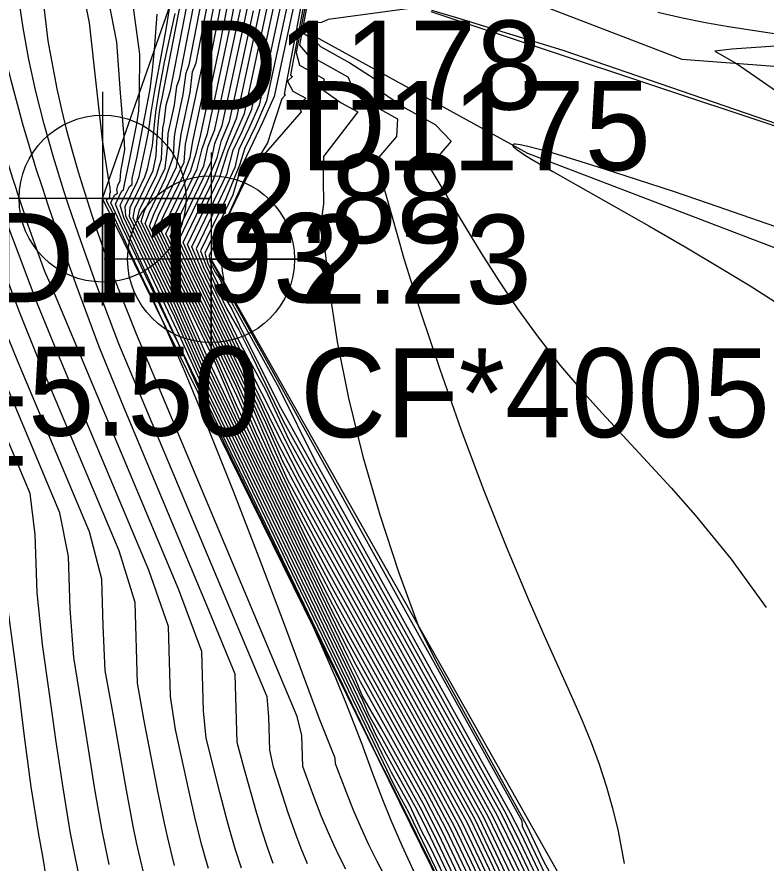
# Model space of a CAD drawing. Extents: x 2356077 to 2359823, y 225951 to 227822.
# Drawn here: x 2357565.5 to 2357586.54, y 226664.1 to 226687.86 of the extents above; entities that cross this region are included whole.
import ezdxf

# ---------------------------------------------------------------- set-up
doc = ezdxf.new("R2010")
doc.units = 0
for name, color, linetype in [('DTM Contours Major', 7, 'Continuous'), ('DTM Contours Minor', 7, 'Continuous'), ('Exist DTM Breakline', 7, 'Continuous'), ('Exist DTM Breakline Cogo Comment', 7, 'Continuous'), ('Exist DTM Breakline Cogo Elevation', 7, 'Continuous'), ('Exist DTM Breakline Cogo Number', 7, 'Continuous'), ('Exist DTM Breakline Cogo Point CELL', 7, 'Continuous'), ('Exist DTM Breakline Underwater', 7, 'Continuous'), ('Exist DTM Breakline Underwater Cogo Elevation', 7, 'Continuous'), ('Exist DTM Breakline Underwater Cogo Number', 7, 'Continuous'), ('Exist DTM Breakline Underwater Cogo Point CELL', 7, 'Continuous'), ('Exist DTM Drainline', 7, 'Continuous'), ('Exist DTM Drainline Cogo Number', 7, 'Continuous'), ('Exist DTM Regular Point Underwater Cogo Elevation', 7, 'Continuous'), ('Exist DTM Regular Point Underwater Cogo Number', 7, 'Continuous'), ('PH Exist DTM Breakline', 7, 'Continuous')]:
    doc.layers.add(name, color=color, linetype=linetype)

msp = doc.modelspace()

# ---------------------------------------------------------------- linework, layer by layer
at = {"layer": 'DTM Contours Major'}
for points in [[(2357587.283, 226646.619), (2357586.301, 226648.49), (2357585.3, 226650.431), (2357584.11, 226652.772), (2357582.954, 226655.134), (2357578.136, 226665.253), (2357577.353, 226666.681), (2357574.206, 226672.352), (2357573.453, 226673.768), (2357572.784, 226675.155), (2357572.188, 226676.498), (2357571.625, 226677.733), (2357569.683, 226681.769), (2357570.56, 226683.59), (2357570.701, 226684.159), (2357570.852, 226684.584), (2357571.419, 226687.224), (2357571.53, 226687.769), (2357572.697, 226693.772)], [(2357586.95, 226645.461), (2357585.602, 226648.17), (2357584.201, 226651.086), (2357577.555, 226665.045), (2357577.038, 226666.028), (2357575.018, 226669.669), (2357574.595, 226670.494), (2357571.813, 226676.267), (2357570.977, 226678.023), (2357570.067, 226680.064), (2357569.103, 226682.063), (2357569.221, 226682.38), (2357569.676, 226683.325), (2357569.902, 226683.942), (2357569.923, 226684.496), (2357569.956, 226684.675), (2357570.171, 226685.677), (2357570.257, 226686.291), (2357570.336, 226686.518), (2357571.45, 226692.245)], [(2357573.853, 226690.145), (2357573.004, 226685.691), (2357573.044, 226685.669), (2357572.946, 226685.556), (2357572.745, 226684.956), (2357572.544, 226684.327), (2357571.988, 226683.417), (2357570.899, 226681.156), (2357570.924, 226680.996), (2357571.07, 226680.693), (2357571.196, 226680.511), (2357571.364, 226680.15), (2357572.862, 226677.443), (2357573.901, 226675.343), (2357579.358, 226665.508), (2357579.653, 226664.923), (2357580.875, 226662.356), (2357581.37, 226661.361), (2357589.151, 226647.152)], [(2357587.673, 226647.814), (2357586.262, 226650.418), (2357584.884, 226653.001), (2357583.549, 226655.533), (2357582.612, 226657.322), (2357581.738, 226659.114), (2357579.484, 226663.85), (2357578.74, 226665.401), (2357573.45, 226674.935), (2357572.717, 226676.37), (2357570.624, 226680.714), (2357570.292, 226681.466), (2357571.203, 226683.356), (2357571.432, 226684.106), (2357571.634, 226684.553), (2357571.889, 226685.152), (2357572.769, 226689.257)], [(2357574.743, 226663.93), (2357574.572, 226664.253), (2357574.409, 226664.588), (2357574.25, 226664.942), (2357574.051, 226665.423), (2357573.842, 226665.962), (2357573.534, 226666.804), (2357573.508, 226667.682), (2357573.371, 226668.209), (2357568.857, 226678.954), (2357568.155, 226680.716), (2357567.785, 226681.774), (2357567.612, 226682.287), (2357567.415, 226682.897), (2357567.232, 226683.496), (2357567.061, 226684.086), (2357566.903, 226684.672), (2357566.759, 226685.256), (2357566.628, 226685.839), (2357566.38, 226687.187), (2357566.218, 226688.55)], [(2357579.088, 226660.396), (2357577.137, 226664.494), (2357576.878, 226664.98), (2357576.538, 226665.709), (2357576.019, 226666.644), (2357575.766, 226667.143), (2357575.649, 226667.402), (2357570.858, 226677.345), (2357569.938, 226679.426), (2357568.565, 226682.277), (2357568.542, 226682.539), (2357568.876, 226683.232), (2357568.937, 226683.381), (2357569.133, 226684.292), (2357569.195, 226684.623), (2357569.27, 226685.179), (2357569.365, 226685.739), (2357569.585, 226686.896), (2357569.695, 226687.509), (2357569.796, 226688.155)], [(2357583.504, 226687.997), (2357584.192, 226687.834), (2357584.842, 226687.705), (2357585.489, 226687.593), (2357587.386, 226687.3)], [(2357569.931, 226664.031), (2357569.833, 226664.412), (2357569.738, 226664.807), (2357569.645, 226665.218), (2357569.46, 226666.116), (2357569.079, 226668.089), (2357568.888, 226669.146), (2357568.822, 226671.413), (2357568.373, 226672.863), (2357566.083, 226678.313), (2357565.569, 226679.599), (2357564.729, 226681.81), (2357564.462, 226682.537), (2357564.202, 226683.264), (2357563.953, 226683.992), (2357563.539, 226685.299), (2357563.17, 226686.606), (2357562.855, 226687.902)], [(2357587.522, 226681.726), (2357584.922, 226682.621), (2357583.915, 226682.962), (2357582.933, 226683.288), (2357582.008, 226683.588), (2357581.175, 226683.849), (2357580.467, 226684.06), (2357579.849, 226684.224), (2357579.64, 226684.268), (2357579.509, 226684.284), (2357579.466, 226684.284), (2357579.438, 226684.277), (2357579.426, 226684.263), (2357579.43, 226684.242), (2357579.45, 226684.215), (2357579.538, 226684.139), (2357579.761, 226683.988), (2357579.956, 226683.867), (2357580.557, 226683.516), (2357583.249, 226681.994), (2357584.319, 226681.375), (2357585.414, 226680.723), (2357586.093, 226680.305), (2357586.765, 226679.881)]]:
    msp.add_lwpolyline(points, dxfattribs=at)
at = {"layer": 'DTM Contours Minor'}
for points in [[(2357587.084, 226645.9), (2357586.311, 226647.416), (2357585.013, 226650.004), (2357583.697, 226652.715), (2357577.788, 226665.126), (2357577.168, 226666.281), (2357574.658, 226670.805), (2357574.106, 226671.87), (2357572.483, 226675.237), (2357571.668, 226676.954), (2357570.995, 226678.498), (2357569.336, 226681.941), (2357569.49, 226682.31), (2357570.197, 226683.778), (2357570.239, 226684.289), (2357570.698, 226686.425), (2357572.321, 226694.772)], [(2357586.831, 226646.748), (2357585.979, 226648.413), (2357584.714, 226650.926), (2357583.448, 226653.524), (2357577.903, 226665.172), (2357577.23, 226666.414), (2357574.505, 226671.325), (2357573.881, 226672.517), (2357572.35, 226675.694), (2357571.68, 226677.222), (2357570.987, 226678.696), (2357569.45, 226681.886), (2357569.626, 226682.279), (2357570.188, 226683.447), (2357570.37, 226683.911), (2357570.44, 226684.374), (2357570.938, 226686.687), (2357572.443, 226694.422)], [(2357575.948, 226663.522), (2357575.619, 226664.144), (2357575.388, 226664.609), (2357575.166, 226665.09), (2357574.947, 226665.6), (2357574.698, 226666.224), (2357574.447, 226666.883), (2357574.442, 226667.046), (2357573.986, 226668.165), (2357572.985, 226670.867), (2357572.303, 226672.669), (2357571.591, 226674.511), (2357570.884, 226676.29), (2357570.219, 226677.904), (2357569.632, 226679.252), (2357569.363, 226679.832), (2357568.912, 226680.761), (2357568.726, 226681.153), (2357568.563, 226681.526), (2357568.253, 226682.2), (2357568.192, 226682.356), (2357568.014, 226682.698), (2357568.033, 226682.738), (2357568.108, 226682.795), (2357568.108, 226682.894), (2357568.133, 226682.94), (2357568.121, 226683.07), (2357568.085, 226683.264), (2357567.905, 226684.411), (2357567.751, 226685.827), (2357567.537, 226687.696), (2357566.271, 226694.158)], [(2357576.859, 226663.418), (2357576.324, 226664.581), (2357576.013, 226665.296), (2357575.778, 226665.874), (2357575.491, 226666.632), (2357575.187, 226667.457), (2357574.978, 226668.008), (2357574.741, 226668.61), (2357574.468, 226669.272), (2357574.153, 226670.001), (2357573.79, 226670.805), (2357573.111, 226672.232), (2357571.544, 226675.436), (2357570.76, 226677.079), (2357570.046, 226678.659), (2357568.466, 226681.94), (2357568.135, 226682.636), (2357568.24, 226682.854), (2357568.324, 226682.912), (2357568.309, 226683.014), (2357568.332, 226683.122), (2357568.405, 226683.264), (2357568.416, 226683.521), (2357568.534, 226684.129), (2357568.512, 226684.487), (2357568.411, 226685.727), (2357568.31, 226687.155), (2357566.9, 226694.353)], [(2357586.634, 226646.433), (2357585.309, 226649.087), (2357583.946, 226651.908), (2357577.676, 226665.076), (2357577.106, 226666.149), (2357574.82, 226670.269), (2357574.338, 226671.207), (2357571.746, 226676.586), (2357571.052, 226678.2), (2357569.226, 226681.989), (2357569.353, 226682.34), (2357569.985, 226683.653), (2357570.057, 226684.136), (2357570.116, 226684.567), (2357570.367, 226685.739), (2357570.429, 226686.321), (2357570.537, 226686.57), (2357571.944, 226693.81)], [(2357587.252, 226644.505), (2357585.895, 226647.242), (2357577.446, 226664.989), (2357576.975, 226665.897), (2357575.151, 226669.185), (2357574.803, 226669.882), (2357570.926, 226677.927), (2357570.014, 226679.992), (2357568.991, 226682.116), (2357569.085, 226682.412), (2357569.665, 226683.616), (2357569.734, 226684.166), (2357569.754, 226684.59), (2357569.925, 226685.386), (2357569.997, 226685.913), (2357570.07, 226686.125), (2357571.044, 226691.138)], [(2357587.54, 226643.568), (2357586.306, 226646.093), (2357577.334, 226664.937), (2357576.91, 226665.769), (2357575.736, 226667.886), (2357575.202, 226668.807), (2357575.013, 226669.264), (2357570.888, 226677.825), (2357569.964, 226679.916), (2357568.879, 226682.168), (2357568.949, 226682.443), (2357569.419, 226683.418), (2357569.566, 226683.865), (2357569.578, 226684.317), (2357569.603, 226684.738), (2357569.638, 226684.903), (2357569.695, 226685.383), (2357569.817, 226685.801), (2357570.662, 226690.147)], [(2357573.528, 226690.225), (2357572.514, 226685.503), (2357572.211, 226684.81), (2357571.904, 226684.172), (2357571.754, 226683.7), (2357571.367, 226682.755), (2357570.66, 226681.288), (2357570.803, 226680.885), (2357571.388, 226679.672), (2357571.735, 226679.072), (2357572.088, 226678.357), (2357572.99, 226676.497), (2357579.108, 226665.47), (2357579.581, 226664.503), (2357581.661, 226660.134), (2357582.46, 226658.604), (2357584.001, 226655.744), (2357589.067, 226646.485)], [(2357573.272, 226689.886), (2357572.306, 226685.385), (2357572.019, 226684.724), (2357571.736, 226684.136), (2357571.621, 226683.627), (2357571.203, 226682.729), (2357570.538, 226681.348), (2357570.743, 226680.829), (2357571.782, 226678.673), (2357572.484, 226677.391), (2357573.142, 226675.979), (2357578.984, 226665.449), (2357579.547, 226664.288), (2357582.016, 226659.102), (2357584.298, 226654.829), (2357585.841, 226651.968), (2357587.466, 226649)], [(2357587.562, 226648.415), (2357586.05, 226651.192), (2357584.592, 226653.915), (2357582.315, 226658.215), (2357581.496, 226659.909), (2357579.515, 226664.071), (2357578.861, 226665.426), (2357573.296, 226675.458), (2357572.598, 226676.876), (2357571.962, 226678.12), (2357570.683, 226680.772), (2357570.415, 226681.407), (2357571.403, 226683.459), (2357571.576, 226684.118), (2357571.826, 226684.638), (2357572.097, 226685.268), (2357573.019, 226689.566)], [(2357573.705, 226688.988), (2357573.266, 226686.684), (2357573.182, 226686.223), (2357573.24, 226686.191), (2357573.1, 226686.06), (2357573.252, 226685.775), (2357573.615, 226685.574), (2357573.405, 226685.378), (2357573.481, 226685.19), (2357572.492, 226684.052), (2357571.966, 226683.476), (2357571.448, 226682.315), (2357571.244, 226681.71), (2357571.231, 226681.47), (2357571.231, 226681.227), (2357571.244, 226680.977), (2357571.271, 226680.722), (2357571.31, 226680.458), (2357570.945, 226681.047), (2357570.994, 226680.943), (2357579.683, 226665.283), (2357579.69, 226665.13), (2357580.514, 226663.4)], [(2357569.071, 226663.804), (2357568.965, 226664.232), (2357568.864, 226664.676), (2357568.767, 226665.137), (2357568.575, 226666.143), (2357568.194, 226668.338), (2357567.984, 226669.504), (2357567.925, 226670.757), (2357567.887, 226672.07), (2357567.539, 226673.398), (2357565.508, 226678.232), (2357565.044, 226679.38), (2357564.161, 226681.696), (2357563.877, 226682.459), (2357563.583, 226683.09), (2357563.338, 226683.988), (2357562.949, 226685.208), (2357562.599, 226686.43), (2357562.295, 226687.645), (2357562.044, 226688.843)], [(2357571.805, 226663.952), (2357571.63, 226664.496), (2357571.461, 226665.083), (2357571.377, 226665.395), (2357571.201, 226666.078), (2357570.821, 226667.603), (2357570.741, 226668.368), (2357570.693, 226670.037), (2357570.048, 226671.771), (2357566.506, 226680.202), (2357566.286, 226680.715), (2357566.051, 226681.358), (2357565.821, 226682.013), (2357565.6, 226682.667), (2357565.386, 226683.324), (2357565.183, 226683.983), (2357564.741, 226685.571), (2357564.374, 226687.174), (2357564.1, 226688.782)], [(2357568.094, 226664.055), (2357567.986, 226664.548), (2357567.884, 226665.06), (2357567.687, 226666.175), (2357567.499, 226667.358), (2357567.307, 226668.594), (2357567.102, 226669.866), (2357566.995, 226671.241), (2357566.953, 226672.708), (2357566.705, 226673.935), (2357564.507, 226679.167), (2357563.585, 226681.574), (2357563.286, 226682.369), (2357562.955, 226683.008), (2357562.709, 226683.936), (2357562.351, 226685.102), (2357562.02, 226686.247), (2357561.729, 226687.387), (2357561.483, 226688.517)], [(2357586.57, 226647.613), (2357585.642, 226649.419), (2357584.412, 226651.85), (2357583.2, 226654.33), (2357578.018, 226665.214), (2357577.291, 226666.548), (2357574.355, 226671.839), (2357573.663, 226673.151), (2357572.954, 226674.622), (2357572.226, 226676.155), (2357571.67, 226677.46), (2357569.564, 226681.829), (2357570.166, 226683.086), (2357570.373, 226683.516), (2357570.535, 226684.037), (2357570.645, 226684.476), (2357571.178, 226686.955), (2357571.494, 226688.564)], [(2357573.682, 226688.606), (2357573.349, 226686.862), (2357573.44, 226686.506), (2357574.125, 226686.126), (2357574.125, 226685.791), (2357574.61, 226685.449), (2357575.077, 226685.19), (2357574.109, 226683.94), (2357574.104, 226683.299), (2357574.109, 226682.609), (2357574.048, 226682.138), (2357574.182, 226681.074), (2357574.267, 226680.226), (2357574.492, 226678.738), (2357574.815, 226677.151), (2357575.22, 226675.513), (2357575.692, 226673.872), (2357576.216, 226672.275), (2357576.774, 226670.769), (2357577.246, 226669.803), (2357579.284, 226666.128), (2357579.804, 226665.178), (2357580.292, 226664.151), (2357589.096, 226648.072)], [(2357572.699, 226664.086), (2357572.537, 226664.537), (2357572.379, 226665.025), (2357572.221, 226665.554), (2357571.875, 226666.792), (2357571.684, 226667.485), (2357571.627, 226669.405), (2357570.849, 226671.314), (2357568.503, 226676.898), (2357567.813, 226678.593), (2357567.159, 226680.365), (2357566.763, 226681.468), (2357566.392, 226682.544), (2357566.216, 226683.073), (2357566.047, 226683.598), (2357565.668, 226684.85), (2357565.336, 226686.077), (2357565.053, 226687.273), (2357564.825, 226688.434)], [(2357573.667, 226664.078), (2357573.487, 226664.502), (2357573.341, 226664.882), (2357573.12, 226665.511), (2357572.883, 226666.241), (2357572.711, 226666.786), (2357572.605, 226667.263), (2357572.577, 226668.202), (2357572.527, 226668.769), (2357568.364, 226678.678), (2357567.683, 226680.488), (2357567.231, 226681.757), (2357566.954, 226682.573), (2357566.824, 226682.973), (2357566.529, 226683.923), (2357566.266, 226684.85), (2357566.036, 226685.761), (2357565.839, 226686.66), (2357565.677, 226687.553), (2357565.551, 226688.444)], [(2357577.518, 226663.265), (2357577.116, 226664.099), (2357576.734, 226664.882), (2357575.993, 226666.365), (2357575.639, 226667.062), (2357570.899, 226676.899), (2357570.044, 226678.686), (2357568.481, 226682.089), (2357568.27, 226682.602), (2357568.45, 226682.975), (2357568.499, 226683.008), (2357568.513, 226683.109), (2357568.665, 226683.827), (2357568.866, 226684.86), (2357568.925, 226685.226), (2357568.94, 226685.71), (2357568.955, 226686.812), (2357568.761, 226688.259)], [(2357587.823, 226642.63), (2357584.959, 226648.636), (2357577.213, 226664.905), (2357576.841, 226665.65), (2357575.834, 226667.466), (2357575.388, 226668.258), (2357575.227, 226668.64), (2357570.865, 226677.692), (2357569.918, 226679.829), (2357568.769, 226682.215), (2357568.814, 226682.476), (2357569.328, 226683.544), (2357569.414, 226683.962), (2357569.428, 226684.355), (2357569.455, 226684.744), (2357569.493, 226685.121), (2357569.535, 226685.362), (2357569.584, 226685.581), (2357570.099, 226688.231)], [(2357586.887, 226648.115), (2357585.746, 226650.276), (2357584.606, 226652.468), (2357583.508, 226654.607), (2357582.465, 226656.731), (2357578.376, 226665.32), (2357573.907, 226673.379), (2357573.098, 226674.871), (2357572.577, 226676.044), (2357572.06, 226677.193), (2357570.448, 226680.538), (2357569.926, 226681.646), (2357570.959, 226683.792), (2357571.062, 226684.307), (2357571.266, 226684.808), (2357571.901, 226687.763), (2357572.025, 226688.359)], [(2357587.793, 226647.205), (2357586.473, 226649.645), (2357585.174, 226652.088), (2357583.903, 226654.512), (2357582.91, 226656.423), (2357581.98, 226658.32), (2357578.619, 226665.375), (2357573.604, 226674.414), (2357572.84, 226675.869), (2357572.321, 226677.012), (2357570.565, 226680.656), (2357570.17, 226681.526), (2357571.02, 226683.29), (2357571.28, 226684.006), (2357571.443, 226684.469), (2357571.681, 226685.037), (2357572.384, 226688.304)], [(2357573.656, 226688.215), (2357573.437, 226687.065), (2357573.657, 226686.812), (2357574.797, 226686.181), (2357574.967, 226685.796), (2357575.521, 226685.37), (2357576.195, 226684.997), (2357576.167, 226684.5), (2357575.666, 226683.924), (2357575.716, 226683.397), (2357576.186, 226681.71), (2357576.37, 226681.077), (2357576.837, 226679.579), (2357577.378, 226677.963), (2357577.972, 226676.287), (2357578.601, 226674.609), (2357579.242, 226672.985), (2357579.876, 226671.473), (2357580.311, 226670.492), (2357581.11, 226668.723), (2357581.379, 226668.098), (2357581.626, 226667.485), (2357581.852, 226666.877), (2357582.054, 226666.265), (2357582.232, 226665.64), (2357582.386, 226664.993), (2357582.556, 226664.085)], [(2357567.218, 226663.867), (2357567.106, 226664.42), (2357566.999, 226664.983), (2357566.797, 226666.208), (2357566.608, 226667.506), (2357566.42, 226668.854), (2357566.22, 226670.232), (2357566.067, 226671.697), (2357566.019, 226673.32), (2357565.87, 226674.474), (2357563.978, 226678.976), (2357563.642, 226679.789), (2357562.689, 226682.271), (2357562.321, 226682.936), (2357562.034, 226683.799), (2357561.748, 226684.989), (2357561.435, 226686.059), (2357561.158, 226687.129), (2357560.92, 226688.194)], [(2357570.88, 226663.94), (2357570.786, 226664.262), (2357570.695, 226664.597), (2357570.518, 226665.306), (2357570.338, 226666.098), (2357569.959, 226667.85), (2357569.814, 226668.776), (2357569.757, 226670.74), (2357569.206, 226672.327), (2357566.643, 226678.429), (2357566.073, 226679.821), (2357565.542, 226681.218), (2357565.285, 226681.908), (2357565.035, 226682.594), (2357564.793, 226683.28), (2357564.56, 226683.966), (2357564.118, 226685.372), (2357563.729, 226686.779), (2357563.406, 226688.173)], [(2357587.088, 226647.362), (2357586.026, 226649.379), (2357584.954, 226651.448), (2357583.809, 226653.692), (2357582.709, 226655.934), (2357578.255, 226665.288), (2357576.572, 226668.332), (2357574.057, 226672.865), (2357573.257, 226674.355), (2357572.66, 226675.625), (2357572.147, 226676.831), (2357570.39, 226680.477), (2357569.804, 226681.707), (2357570.752, 226683.676), (2357570.876, 226684.234), (2357571.059, 226684.695), (2357571.66, 226687.494), (2357571.777, 226688.064)], [(2357586.681, 226648.877), (2357585.462, 226651.179), (2357584.256, 226653.49), (2357583.208, 226655.518), (2357582.223, 226657.526), (2357578.498, 226665.348), (2357573.756, 226673.895), (2357572.967, 226675.37), (2357572.496, 226676.462), (2357570.506, 226680.597), (2357570.048, 226681.586), (2357570.844, 226683.239), (2357571.126, 226683.904), (2357571.252, 226684.387), (2357571.474, 226684.922), (2357572.143, 226688.033)], [(2357573.266, 226688.149), (2357572.723, 226685.623), (2357572.401, 226684.891), (2357571.778, 226683.597), (2357571.569, 226682.861), (2357570.781, 226681.225), (2357570.864, 226680.94), (2357571.273, 226680.091), (2357571.537, 226679.654), (2357571.748, 226679.213), (2357572.859, 226676.978), (2357579.234, 226665.487), (2357579.617, 226664.713), (2357581.293, 226661.192), (2357582.03, 226659.746), (2357589.093, 226646.849)], [(2357577.163, 226688.177), (2357574.242, 226687.787), (2357574.054, 226687.704), (2357573.604, 226687.682), (2357573.551, 226687.406), (2357573.866, 226687.199), (2357574.03, 226687.032), (2357574.854, 226686.575), (2357575.536, 226686.132), (2357575.738, 226685.752), (2357576.396, 226685.311), (2357577.244, 226684.841), (2357577.701, 226684.375), (2357577.284, 226683.895), (2357577.131, 226683.578), (2357578.092, 226681.969), (2357578.545, 226681.224), (2357579.035, 226680.452), (2357579.565, 226679.661), (2357580.142, 226678.862), (2357580.769, 226678.063), (2357581.337, 226677.397), (2357581.938, 226676.73), (2357583.214, 226675.355), (2357583.877, 226674.631), (2357584.547, 226673.87), (2357585.562, 226672.632), (2357586.546, 226671.277)], [(2357577.13, 226688.014), (2357596.085, 226681.716), (2357600.396, 226680.288)], [(2357590.786, 226683.503), (2357580.848, 226686.917), (2357579.341, 226687.376), (2357577.796, 226687.855), (2357577.154, 226688.038)], [(2357566.335, 226663.654), (2357566.226, 226664.289), (2357566.114, 226664.903), (2357565.906, 226666.241), (2357565.718, 226667.655), (2357565.534, 226669.118), (2357565.139, 226672.112), (2357565.087, 226673.901), (2357565.034, 226675.015), (2357563.794, 226677.965), (2357563.447, 226678.738), (2357563.078, 226679.599), (2357562.418, 226681.317), (2357562.089, 226682.17), (2357561.683, 226682.87), (2357561.348, 226683.719), (2357561.135, 226684.867), (2357560.845, 226685.873), (2357560.583, 226686.874), (2357560.355, 226687.875)], [(2357577.653, 226663.151), (2357576.508, 226665.519), (2357576.299, 226665.895), (2357576.065, 226666.336), (2357575.797, 226666.915), (2357570.901, 226677.075), (2357570.077, 226678.893), (2357568.5, 226682.231), (2357568.406, 226682.57), (2357568.661, 226683.1), (2357568.738, 226683.153), (2357568.742, 226683.321), (2357568.866, 226683.898), (2357569.151, 226685.349), (2357569.243, 226685.831), (2357569.309, 226686.363), (2357569.368, 226686.933), (2357569.442, 226687.933)], [(2357587.22, 226643.603), (2357576.931, 226665.213), (2357576.685, 226665.687), (2357575.878, 226667.142), (2357575.57, 226667.714), (2357575.454, 226667.988), (2357570.853, 226677.536), (2357569.874, 226679.74), (2357568.66, 226682.259), (2357568.678, 226682.508), (2357569.093, 226683.37), (2357569.166, 226683.593), (2357569.307, 226684.249), (2357569.371, 226684.928), (2357569.414, 226685.258), (2357569.521, 226685.924), (2357569.65, 226686.593), (2357569.944, 226687.957)], [(2357587.614, 226687.092), (2357585.577, 226686.954), (2357585.106, 226686.899), (2357585.709, 226686.556), (2357588.498, 226684.621)]]:
    msp.add_lwpolyline(points, dxfattribs=at)
at = {"layer": 'Exist DTM Breakline'}
msp.add_lwpolyline([(2357677.671, 226516.083), (2357594.654, 226639.164), (2357570.955, 226681.056)], dxfattribs=at)
at = {"layer": 'Exist DTM Breakline Cogo Point CELL'}
msp.add_lwpolyline([(2357570.955, 226684.056), (2357570.955, 226678.056), (2357570.955, 226681.056), (2357573.955, 226681.056), (2357567.955, 226681.056)], dxfattribs=at)
msp.add_circle((2357570.955, 226681.056), 2.344, dxfattribs=at)
at = {"layer": 'Exist DTM Breakline Underwater'}
msp.add_lwpolyline([(2357673.929, 226512.255), (2357589.669, 226638.544), (2357567.907, 226682.757), (2357572.328, 226695.394), (2357571.596, 226704.314), (2357587.31, 226731.137), (2357591.456, 226734.989), (2357599.673, 226759.537)], dxfattribs=at)
at = {"layer": 'Exist DTM Breakline Underwater Cogo Point CELL'}
msp.add_lwpolyline([(2357567.907, 226685.757), (2357567.907, 226679.757), (2357567.907, 226682.757), (2357570.907, 226682.757), (2357564.907, 226682.757)], dxfattribs=at)
msp.add_circle((2357567.907, 226682.757), 2.344, dxfattribs=at)
at = {"layer": 'Exist DTM Drainline'}
msp.add_spline([(2357699.586, 226858.192), (2357670.366, 226820.782), (2357623.327, 226796.892), (2357587.218, 226772.268), (2357568.803, 226744.252), (2357555.19, 226717.62), (2357555.017, 226695.126), (2357553.473, 226672.759), (2357563.697, 226642.736), (2357576.526, 226627.993), (2357663.798, 226499.169), (2357732.721, 226415.647), (2357803.211, 226342.215), (2357874.586, 226264.309)], degree=3, dxfattribs=at)
at = {"layer": 'PH Exist DTM Breakline'}
for points in [[(2357579.25, 226688.575), (2357584.18, 226686.673), (2357589.01, 226686.304), (2357593.08, 226684.316), (2357600.735, 226680.102), (2357612.526, 226672.974), (2357625.828, 226664.946), (2357637.971, 226657.747), (2357649.396, 226649.496), (2357662.319, 226641.99), (2357678.414, 226631.91), (2357691.774, 226622.525), (2357705.009, 226612.733), (2357716.598, 226606.353), (2357728.161, 226600.217), (2357739.458, 226593.989), (2357755.739, 226584.635), (2357768.976, 226576.044), (2357776.971, 226569.329), (2357790.061, 226561.693), (2357805.345, 226553.286), (2357821.154, 226543.617)], [(2357573.584, 226687.465), (2357579.845, 226684.033), (2357587.434, 226681.128), (2357595.91, 226678.027), (2357604.75, 226673.257), (2357614.568, 226668.407), (2357623.845, 226663.33), (2357633.405, 226657.276), (2357642.299, 226650.655), (2357652.041, 226642.422)]]:
    msp.add_lwpolyline(points, dxfattribs=at)

# ---------------------------------------------------------------- texts
at = {"layer": 'Exist DTM Breakline Cogo Comment'}
msp.add_text('CF*40051', height=2.5, dxfattribs=at).set_placement((2357573.455, 226676.056))
at = {"layer": 'Exist DTM Breakline Cogo Elevation'}
msp.add_text('2.23', height=2.5, dxfattribs=at).set_placement((2357573.455, 226679.806))
at = {"layer": 'Exist DTM Breakline Cogo Number'}
msp.add_text('D1175', height=2.5, dxfattribs=at).set_placement((2357573.455, 226683.556))
at = {"layer": 'Exist DTM Breakline Underwater Cogo Elevation'}
msp.add_text('-2.88', height=2.5, dxfattribs=at).set_placement((2357570.407, 226681.507))
at = {"layer": 'Exist DTM Breakline Underwater Cogo Number'}
msp.add_text('D1178', height=2.5, dxfattribs=at).set_placement((2357570.407, 226685.257))
at = {"layer": 'Exist DTM Drainline Cogo Number'}
msp.add_text('D1191', height=2.5, dxfattribs=at).set_placement((2357555.973, 226675.259))
at = {"layer": 'Exist DTM Regular Point Underwater Cogo Elevation'}
msp.add_text('-5.50', height=2.5, dxfattribs=at).set_placement((2357564.703, 226676.099))
at = {"layer": 'Exist DTM Regular Point Underwater Cogo Number'}
msp.add_text('D1193', height=2.5, dxfattribs=at).set_placement((2357564.703, 226679.849))

doc.saveas('drawing.dxf')
